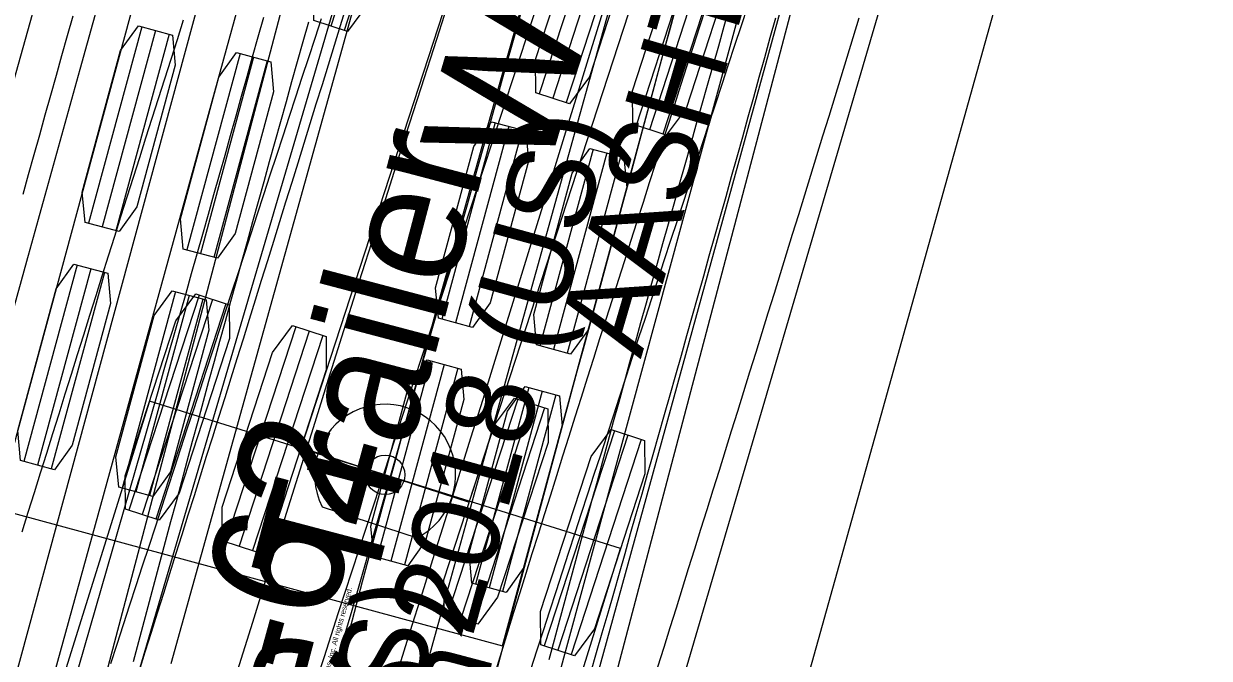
# Model space of a CAD drawing. Extents: x -14 to 1565148, y -25 to 642856.
# Drawn here: x 1564923.89 to 1564943.11, y 636706.66 to 636716.95 of the extents above; entities that cross this region are included whole.
import ezdxf

# ---------------------------------------------------------------- set-up
doc = ezdxf.new("R2010")
doc.units = 0
for name, color, linetype in [('GE_P_Alignment_100_Stations', 7, 'Continuous'), ('GE_X_Alignment', 7, 'Continuous'), ('MT_P_Work_Area', 7, 'Continuous'), ('PV_P_EOP', 7, 'Continuous'), ('PV_X_EOP', 7, 'Continuous'), ('TR_Turning_Path26', 7, 'Continuous'), ('TR_Turning_Path28', 7, 'Continuous'), ('TR_Turning_Path28 - Copy-1', 7, 'Continuous'), ('TR_Turning_Path29', 7, 'Continuous')]:
    doc.layers.add(name, color=color, linetype=linetype)

msp = doc.modelspace()

# ---------------------------------------------------------------- linework, layer by layer
at = {"layer": 'GE_P_Alignment_100_Stations'}
for p, q in [((1564936.02, 636755.417), (1564923.453, 636709.091)), ((1564931.657, 636706.865), (1564944.224, 636753.191)), ((1564926.286, 636706.581), (1564934.131, 636734.789)), ((1564925.808, 636716.897), (1564924.944, 636713.712)), ((1564926.03, 636716.837), (1564925.166, 636713.652)), ((1564926.251, 636716.777), (1564925.387, 636713.592)), ((1564927.401, 636716.465), (1564926.537, 636713.28)), ((1564927.622, 636716.405), (1564926.758, 636713.22)), ((1564927.843, 636716.345), (1564926.979, 636713.16)), ((1564931.535, 636715.343), (1564930.671, 636712.158)), ((1564931.756, 636715.283), (1564930.892, 636712.098)), ((1564931.977, 636715.223), (1564931.113, 636712.038)), ((1564933.127, 636714.911), (1564932.263, 636711.726)), ((1564933.348, 636714.851), (1564932.484, 636711.666)), ((1564933.57, 636714.791), (1564932.706, 636711.606)), ((1564924.761, 636713.036), (1564923.897, 636709.851)), ((1564924.982, 636712.976), (1564924.118, 636709.791)), ((1564925.203, 636712.916), (1564924.339, 636709.731)), ((1564926.354, 636712.604), (1564925.49, 636709.419)), ((1564926.575, 636712.544), (1564925.711, 636709.359)), ((1564926.796, 636712.484), (1564925.932, 636709.299)), ((1564930.487, 636711.483), (1564929.624, 636708.298)), ((1564930.709, 636711.423), (1564929.845, 636708.238)), ((1564930.93, 636711.363), (1564930.066, 636708.178)), ((1564932.08, 636711.051), (1564931.216, 636707.866)), ((1564932.301, 636710.991), (1564931.437, 636707.806)), ((1564932.522, 636710.931), (1564931.658, 636707.746)), ((1564923.453, 636709.091), (1564931.657, 636706.865))]:
    msp.add_line(p, q, dxfattribs=at)
for points in [[(1564922.431, 636707.647), (1564923.055, 636709.892), (1564923.947, 636713.098), (1564924.839, 636716.304), (1564925.73, 636719.51), (1564926.622, 636722.716), (1564927.513, 636725.922), (1564928.405, 636729.128), (1564929.297, 636732.334), (1564930.188, 636735.539), (1564930.277, 636735.86)], [(1564930.141, 636705.514), (1564930.765, 636707.758), (1564931.657, 636710.962), (1564932.548, 636714.167), (1564933.439, 636717.372), (1564934.331, 636720.577), (1564935.222, 636723.783), (1564936.113, 636726.988), (1564937.005, 636730.193), (1564937.896, 636733.398), (1564937.986, 636733.719)], [(1564934.443, 636717.134), (1564934.355, 636716.813), (1564934.268, 636716.492), (1564934.181, 636716.171), (1564934.094, 636715.849), (1564934.007, 636715.528), (1564933.92, 636715.207), (1564933.832, 636714.885), (1564933.745, 636714.564), (1564933.658, 636714.242), (1564933.571, 636713.921), (1564933.484, 636713.6), (1564933.397, 636713.278), (1564933.309, 636712.957), (1564933.222, 636712.635), (1564933.135, 636712.314), (1564933.048, 636711.993), (1564932.961, 636711.671), (1564932.873, 636711.35), (1564932.786, 636711.028), (1564932.699, 636710.707), (1564932.612, 636710.385), (1564932.525, 636710.064), (1564932.438, 636709.742), (1564932.351, 636709.421), (1564932.265, 636709.099), (1564932.178, 636708.778), (1564932.092, 636708.456), (1564932.005, 636708.134), (1564931.919, 636707.813), (1564931.833, 636707.491), (1564931.747, 636707.169), (1564931.661, 636706.848), (1564931.575, 636706.526)], [(1564923.884, 636714.182), (1564923.974, 636714.504), (1564924.064, 636714.825), (1564924.154, 636715.146), (1564924.244, 636715.467), (1564924.334, 636715.789), (1564924.424, 636716.11), (1564924.514, 636716.431), (1564924.604, 636716.752), (1564924.694, 636717.074)]]:
    msp.add_lwpolyline(points, dxfattribs=at)
for points in [[(1564925.753, 636716.911), (1564926.306, 636716.762), (1564926.351, 636716.271), (1564925.729, 636713.978), (1564925.442, 636713.577), (1564924.89, 636713.727), (1564924.844, 636714.218), (1564925.466, 636716.511)], [(1564927.346, 636716.479), (1564927.898, 636716.33), (1564927.943, 636715.839), (1564927.321, 636713.546), (1564927.034, 636713.145), (1564926.482, 636713.295), (1564926.437, 636713.786), (1564927.059, 636716.079)], [(1564931.48, 636715.358), (1564932.032, 636715.208), (1564932.077, 636714.717), (1564931.455, 636712.424), (1564931.168, 636712.023), (1564930.616, 636712.173), (1564930.571, 636712.664), (1564931.193, 636714.957)], [(1564933.072, 636714.926), (1564933.624, 636714.776), (1564933.67, 636714.285), (1564933.048, 636711.992), (1564932.76, 636711.591), (1564932.208, 636711.741), (1564932.163, 636712.232), (1564932.785, 636714.525)], [(1564924.706, 636713.051), (1564925.258, 636712.901), (1564925.304, 636712.41), (1564924.682, 636710.117), (1564924.394, 636709.716), (1564923.842, 636709.866), (1564923.797, 636710.357), (1564924.419, 636712.65)], [(1564926.299, 636712.619), (1564926.851, 636712.469), (1564926.896, 636711.978), (1564926.274, 636709.685), (1564925.987, 636709.284), (1564925.435, 636709.434), (1564925.389, 636709.925), (1564926.011, 636712.218)], [(1564930.433, 636711.498), (1564930.985, 636711.348), (1564931.03, 636710.857), (1564930.408, 636708.564), (1564930.121, 636708.163), (1564929.569, 636708.313), (1564929.523, 636708.804), (1564930.145, 636711.097)], [(1564932.025, 636711.066), (1564932.577, 636710.916), (1564932.622, 636710.425), (1564932, 636708.132), (1564931.713, 636707.731), (1564931.161, 636707.881), (1564931.116, 636708.372), (1564931.738, 636710.665)]]:
    msp.add_lwpolyline(points, close=True, dxfattribs=at)
at = {"layer": 'GE_X_Alignment'}
msp.add_arc((1565911.499, 636405.11), 1040.25, 160.594709, 164.38184, dxfattribs=at)
at = {"layer": 'MT_P_Work_Area'}
for p, q in [((1564929.412, 636722.27), (1564920.23, 636687.461)), ((1564927.965, 636685.421), (1564937.148, 636720.23))]:
    msp.add_line(p, q, dxfattribs=at)
for points in [[(1564932.41, 636706.644), (1564932.497, 636706.965), (1564932.583, 636707.286), (1564932.67, 636707.608), (1564932.757, 636707.929), (1564932.844, 636708.25), (1564932.931, 636708.571), (1564933.018, 636708.893), (1564933.106, 636709.214), (1564933.193, 636709.535), (1564933.281, 636709.856), (1564933.369, 636710.177), (1564933.457, 636710.498), (1564933.545, 636710.819), (1564933.634, 636711.14), (1564933.722, 636711.46), (1564933.811, 636711.781), (1564933.9, 636712.102), (1564933.989, 636712.423), (1564934.078, 636712.743), (1564934.167, 636713.064), (1564934.257, 636713.384), (1564934.346, 636713.705), (1564934.436, 636714.025), (1564934.526, 636714.346), (1564934.616, 636714.666), (1564934.706, 636714.986), (1564934.797, 636715.307), (1564934.887, 636715.627), (1564934.978, 636715.947), (1564935.069, 636716.267), (1564935.16, 636716.588), (1564935.251, 636716.908), (1564935.342, 636717.228)], [(1564925.675, 636706.61), (1564925.761, 636706.935), (1564925.848, 636707.259), (1564925.934, 636707.584), (1564926.021, 636707.908), (1564926.108, 636708.233), (1564926.195, 636708.557), (1564926.282, 636708.882), (1564926.37, 636709.206), (1564926.457, 636709.53), (1564926.545, 636709.855), (1564926.633, 636710.179), (1564926.721, 636710.503), (1564926.809, 636710.827), (1564926.898, 636711.152), (1564926.986, 636711.476), (1564927.075, 636711.8), (1564927.164, 636712.124), (1564927.253, 636712.448), (1564927.342, 636712.772), (1564927.431, 636713.095), (1564927.521, 636713.419), (1564927.611, 636713.743), (1564927.7, 636714.067), (1564927.79, 636714.39), (1564927.88, 636714.714), (1564927.971, 636715.038), (1564928.061, 636715.361), (1564928.152, 636715.685), (1564928.242, 636716.008), (1564928.333, 636716.332), (1564928.424, 636716.655), (1564928.516, 636716.978)]]:
    msp.add_lwpolyline(points, dxfattribs=at)
msp.add_arc((1565594.047, 636529.053), 688.306, 162.585575, 166.009279, dxfattribs=at)
at = {"layer": 'PV_P_EOP'}
msp.add_line((1564896.692, 636619.289), (1564926.808, 636727.023), dxfattribs=at)
for centre, radius, start in [((1565836.802, 636420.196), 982.5, 154.779538), ((1565836.802, 636420.196), 982, 154.779538), ((1565911.499, 636405.11), 1041, 160.594709), ((1565911.499, 636405.11), 1040.25, 160.594709)]:
    msp.add_arc(centre, radius, start, 164.38184, dxfattribs=at)
at = {"layer": 'PV_X_EOP'}
msp.add_line((1564914.807, 636628.375), (1564945.239, 636737.236), dxfattribs=at)
msp.add_arc((1565836.802, 636420.196), 980, 154.284444, 164.38184, dxfattribs=at)
at = {"layer": 'TR_Turning_Path26'}
for p, q in [((1564931.492, 636719.587), (1564928.39, 636710.08)), ((1564931.115, 636709.191), (1564934.218, 636718.698)), ((1564926.737, 636712.548), (1564925.599, 636709.062)), ((1564926.954, 636712.477), (1564925.817, 636708.991)), ((1564927.172, 636712.406), (1564926.035, 636708.92)), ((1564928.305, 636712.036), (1564927.168, 636708.551)), ((1564928.523, 636711.965), (1564927.386, 636708.48)), ((1564928.741, 636711.894), (1564927.603, 636708.408)), ((1564925.935, 636710.83), (1564915.187, 636676.472)), ((1564933.57, 636708.441), (1564925.935, 636710.83)), ((1564925.935, 636710.83), (1564925.935, 636710.83)), ((1564931.902, 636710.863), (1564930.764, 636707.377)), ((1564932.12, 636710.792), (1564930.982, 636707.306)), ((1564932.338, 636710.72), (1564931.2, 636707.235)), ((1564933.47, 636710.351), (1564932.333, 636706.865)), ((1564933.688, 636710.28), (1564932.551, 636706.794)), ((1564933.906, 636710.209), (1564932.769, 636706.723)), ((1564928.39, 636710.08), (1564931.115, 636709.191)), ((1564928.734, 636709.118), (1564930.27, 636708.617)), ((1564922.822, 636674.083), (1564933.57, 636708.441))]:
    msp.add_line(p, q, dxfattribs=at)
for points in [[(1564932.113, 636706.483), (1564932.216, 636706.8), (1564932.319, 636707.116), (1564932.422, 636707.432), (1564932.525, 636707.748), (1564932.628, 636708.065), (1564932.731, 636708.381), (1564932.835, 636708.697), (1564932.938, 636709.013), (1564933.041, 636709.329), (1564933.144, 636709.646), (1564933.248, 636709.962), (1564933.351, 636710.278), (1564933.454, 636710.594), (1564933.558, 636710.91), (1564933.661, 636711.226), (1564933.765, 636711.542), (1564933.868, 636711.859), (1564933.972, 636712.175), (1564934.075, 636712.491), (1564934.179, 636712.807), (1564934.282, 636713.123), (1564934.386, 636713.439), (1564934.49, 636713.755), (1564934.593, 636714.071), (1564934.697, 636714.387), (1564934.801, 636714.703), (1564934.904, 636715.019), (1564935.008, 636715.335), (1564935.112, 636715.651), (1564935.216, 636715.967), (1564935.32, 636716.283), (1564935.424, 636716.599), (1564935.528, 636716.915), (1564935.632, 636717.231)], [(1564925.308, 636706.577), (1564925.411, 636706.894), (1564925.514, 636707.211), (1564925.617, 636707.528), (1564925.72, 636707.845), (1564925.823, 636708.162), (1564925.927, 636708.479), (1564926.03, 636708.795), (1564926.133, 636709.112), (1564926.236, 636709.429), (1564926.34, 636709.746), (1564926.443, 636710.063), (1564926.546, 636710.379), (1564926.65, 636710.696), (1564926.753, 636711.013), (1564926.857, 636711.33), (1564926.96, 636711.646), (1564927.063, 636711.963), (1564927.167, 636712.28), (1564927.271, 636712.597), (1564927.374, 636712.913), (1564927.478, 636713.23), (1564927.581, 636713.547), (1564927.685, 636713.863), (1564927.789, 636714.18), (1564927.892, 636714.497), (1564927.996, 636714.813), (1564928.1, 636715.13), (1564928.204, 636715.447), (1564928.308, 636715.763), (1564928.411, 636716.08), (1564928.515, 636716.396), (1564928.619, 636716.713), (1564928.723, 636717.03)]]:
    msp.add_lwpolyline(points, dxfattribs=at)
for points in [[(1564926.683, 636712.566), (1564927.226, 636712.388), (1564927.231, 636711.847), (1564926.412, 636709.337), (1564926.089, 636708.903), (1564925.545, 636709.08), (1564925.54, 636709.622), (1564926.359, 636712.131)], [(1564928.251, 636712.054), (1564928.795, 636711.877), (1564928.799, 636711.335), (1564927.98, 636708.825), (1564927.657, 636708.391), (1564927.114, 636708.568), (1564927.109, 636709.11), (1564927.928, 636711.619)], [(1564931.848, 636710.88), (1564932.392, 636710.703), (1564932.396, 636710.161), (1564931.577, 636707.652), (1564931.254, 636707.217), (1564930.71, 636707.395), (1564930.706, 636707.936), (1564931.525, 636710.446)], [(1564933.416, 636710.368), (1564933.96, 636710.191), (1564933.965, 636709.65), (1564933.146, 636707.14), (1564932.823, 636706.705), (1564932.279, 636706.883), (1564932.274, 636707.424), (1564933.093, 636709.934)]]:
    msp.add_lwpolyline(points, close=True, dxfattribs=at)
msp.add_circle((1564929.753, 636709.636), 0.32, dxfattribs=at)
for centre, radius, start, end in [((1568405.55, 635575.204), 3656.27, 161.699159, 163.159899), ((1564929.753, 636709.636), 1.143, 296.927, 206.927)]:
    msp.add_arc(centre, radius, start, end, dxfattribs=at)
at = {"layer": 'TR_Turning_Path28'}
for p, q in [((1564928.444, 636723.591), (1564915.862, 636677.342)), ((1564924.064, 636675.111), (1564936.645, 636721.359)), ((1564930.007, 636720.394), (1564928.872, 636716.908)), ((1564930.225, 636720.324), (1564929.09, 636716.837)), ((1564933.387, 636719.295), (1564932.252, 636715.808)), ((1564933.604, 636719.224), (1564932.47, 636715.737)), ((1564933.822, 636719.153), (1564932.688, 636715.666)), ((1564934.956, 636718.784), (1564933.821, 636715.297)), ((1564935.173, 636718.713), (1564934.039, 636715.226)), ((1564935.391, 636718.642), (1564934.257, 636715.155))]:
    msp.add_line(p, q, dxfattribs=at)
for points in [[(1564929.735, 636720.483), (1564930.279, 636720.306), (1564930.284, 636719.764), (1564929.467, 636717.254), (1564929.144, 636716.819), (1564928.6, 636716.996), (1564928.595, 636717.538), (1564929.412, 636720.048)], [(1564933.333, 636719.312), (1564933.876, 636719.135), (1564933.881, 636718.594), (1564933.065, 636716.083), (1564932.742, 636715.648), (1564932.198, 636715.825), (1564932.193, 636716.367), (1564933.01, 636718.877)], [(1564934.902, 636718.802), (1564935.445, 636718.625), (1564935.45, 636718.083), (1564934.634, 636715.573), (1564934.311, 636715.138), (1564933.767, 636715.315), (1564933.762, 636715.856), (1564934.579, 636718.367)]]:
    msp.add_lwpolyline(points, close=True, dxfattribs=at)
for points in [[(1564931.546, 636706.46), (1564931.645, 636706.776), (1564931.743, 636707.093), (1564931.842, 636707.41), (1564931.941, 636707.727), (1564932.04, 636708.044), (1564932.139, 636708.361), (1564932.238, 636708.677), (1564932.337, 636708.994), (1564932.437, 636709.311), (1564932.536, 636709.627), (1564932.636, 636709.944), (1564932.735, 636710.26), (1564932.835, 636710.577), (1564932.935, 636710.893), (1564933.035, 636711.21), (1564933.135, 636711.526), (1564933.235, 636711.843), (1564933.336, 636712.159), (1564933.436, 636712.475), (1564933.537, 636712.792), (1564933.638, 636713.108), (1564933.738, 636713.424), (1564933.839, 636713.74), (1564933.94, 636714.056), (1564934.041, 636714.372), (1564934.143, 636714.688), (1564934.244, 636715.004), (1564934.345, 636715.32), (1564934.447, 636715.636), (1564934.549, 636715.952), (1564934.65, 636716.268), (1564934.752, 636716.584), (1564934.854, 636716.9), (1564934.956, 636717.216)], [(1564923.87, 636708.71), (1564923.969, 636709.03), (1564924.068, 636709.35), (1564924.168, 636709.669), (1564924.267, 636709.989), (1564924.367, 636710.308), (1564924.467, 636710.627), (1564924.567, 636710.947), (1564924.667, 636711.266), (1564924.767, 636711.586), (1564924.867, 636711.905), (1564924.968, 636712.224), (1564925.068, 636712.543), (1564925.169, 636712.862), (1564925.27, 636713.182), (1564925.37, 636713.501), (1564925.471, 636713.82), (1564925.572, 636714.139), (1564925.674, 636714.458), (1564925.775, 636714.777), (1564925.876, 636715.096), (1564925.978, 636715.415), (1564926.079, 636715.734), (1564926.181, 636716.052), (1564926.283, 636716.371), (1564926.385, 636716.69), (1564926.487, 636717.009)]]:
    msp.add_lwpolyline(points, dxfattribs=at)
msp.add_arc((1565842.213, 636423.646), 957.571, 160.797084, 167.118411, dxfattribs=at)
at = {"layer": 'TR_Turning_Path28 - Copy-1'}
for p, q in [((1564931.213, 636731.188), (1564918.482, 636684.981)), ((1564926.676, 636682.723), (1564939.408, 636728.93))]:
    msp.add_line(p, q, dxfattribs=at)
for points in [[(1564924.788, 636706.526), (1564924.881, 636706.844), (1564924.973, 636707.163), (1564925.065, 636707.481), (1564925.157, 636707.8), (1564925.249, 636708.118), (1564925.341, 636708.437), (1564925.433, 636708.755), (1564925.524, 636709.074), (1564925.616, 636709.393), (1564925.707, 636709.711), (1564925.799, 636710.03), (1564925.89, 636710.349), (1564925.981, 636710.668), (1564926.072, 636710.987), (1564926.163, 636711.305), (1564926.254, 636711.624), (1564926.345, 636711.943), (1564926.436, 636712.262), (1564926.526, 636712.581), (1564926.617, 636712.9), (1564926.707, 636713.219), (1564926.797, 636713.538), (1564926.888, 636713.857), (1564926.978, 636714.176), (1564927.068, 636714.495), (1564927.158, 636714.814), (1564927.248, 636715.134), (1564927.337, 636715.453), (1564927.427, 636715.772), (1564927.516, 636716.091), (1564927.606, 636716.41), (1564927.695, 636716.73), (1564927.785, 636717.049)], [(1564933.089, 636706.436), (1564933.181, 636706.757), (1564933.273, 636707.078), (1564933.366, 636707.399), (1564933.458, 636707.72), (1564933.55, 636708.041), (1564933.642, 636708.363), (1564933.733, 636708.684), (1564933.825, 636709.005), (1564933.917, 636709.326), (1564934.008, 636709.647), (1564934.1, 636709.968), (1564934.191, 636710.29), (1564934.282, 636710.611), (1564934.373, 636710.932), (1564934.464, 636711.254), (1564934.555, 636711.575), (1564934.646, 636711.896), (1564934.737, 636712.218), (1564934.827, 636712.539), (1564934.918, 636712.861), (1564935.008, 636713.182), (1564935.098, 636713.504), (1564935.189, 636713.825), (1564935.279, 636714.147), (1564935.369, 636714.469), (1564935.459, 636714.79), (1564935.549, 636715.112), (1564935.638, 636715.434), (1564935.728, 636715.755), (1564935.818, 636716.077), (1564935.907, 636716.399), (1564935.996, 636716.721), (1564936.086, 636717.043)]]:
    msp.add_lwpolyline(points, dxfattribs=at)
msp.add_arc((1563874.111, 637011.375), 1098.008, 342.237065, 346.039973, dxfattribs=at)
at = {"layer": 'TR_Turning_Path29'}
for p, q in [((1564936.696, 636743.686), (1564923.19, 636697.699)), ((1564931.345, 636695.303), (1564944.851, 636741.291))]:
    msp.add_line(p, q, dxfattribs=at)
for points in [[(1564925.765, 636706.452), (1564925.865, 636706.769), (1564925.964, 636707.085), (1564926.064, 636707.402), (1564926.164, 636707.719), (1564926.264, 636708.036), (1564926.363, 636708.353), (1564926.463, 636708.669), (1564926.562, 636708.986), (1564926.662, 636709.303), (1564926.761, 636709.62), (1564926.86, 636709.937), (1564926.959, 636710.254), (1564927.059, 636710.571), (1564927.158, 636710.888), (1564927.257, 636711.205), (1564927.356, 636711.522), (1564927.455, 636711.839), (1564927.554, 636712.156), (1564927.653, 636712.473), (1564927.751, 636712.79), (1564927.85, 636713.107), (1564927.949, 636713.424), (1564928.047, 636713.742), (1564928.146, 636714.059), (1564928.244, 636714.376), (1564928.343, 636714.693), (1564928.441, 636715.01), (1564928.539, 636715.328), (1564928.638, 636715.645), (1564928.736, 636715.962), (1564928.834, 636716.28), (1564928.932, 636716.597), (1564929.03, 636716.914), (1564929.128, 636717.232)], [(1564934.174, 636706.526), (1564934.274, 636706.845), (1564934.374, 636707.163), (1564934.474, 636707.481), (1564934.574, 636707.8), (1564934.673, 636708.118), (1564934.773, 636708.436), (1564934.872, 636708.755), (1564934.972, 636709.073), (1564935.071, 636709.392), (1564935.171, 636709.71), (1564935.27, 636710.029), (1564935.369, 636710.347), (1564935.468, 636710.666), (1564935.567, 636710.984), (1564935.666, 636711.303), (1564935.765, 636711.621), (1564935.864, 636711.94), (1564935.963, 636712.259), (1564936.062, 636712.577), (1564936.161, 636712.896), (1564936.259, 636713.215), (1564936.358, 636713.533), (1564936.457, 636713.852), (1564936.555, 636714.171), (1564936.654, 636714.49), (1564936.752, 636714.808), (1564936.85, 636715.127), (1564936.949, 636715.446), (1564937.047, 636715.765), (1564937.145, 636716.084), (1564937.243, 636716.402), (1564937.341, 636716.721), (1564937.439, 636717.04)]]:
    msp.add_lwpolyline(points, dxfattribs=at)
msp.add_arc((1563222.214, 637243.84), 1790.301, 341.585451, 344.280636, dxfattribs=at)

# ---------------------------------------------------------------- texts
at = {"layer": 'MT_P_Work_Area'}
for s, height, p in [('Gooseneck Horse Trailer', 2, (1564923.858, 636686.159)), ('Custom', 1.3333, (1564929.949, 636700.755))]:
    msp.add_text(s, height=height, rotation=75.2222, dxfattribs=at).set_placement(p)
at = {"layer": 'TR_Turning_Path28'}
msp.add_text('AASHTO 2018 (US)', height=1.41667, rotation=74.7813, dxfattribs=at).set_placement((1564926.29, 636691.361))
at = {"layer": 'TR_Turning_Path28 - Copy-1'}
for s, height, p in [('AASHTO 2018 (US)', 1.41667, (1564928.955, 636698.965)), ('WB-62', 2.125, (1564927.36, 636701.845)), ('(c) 2022 Transoft Solutions, Inc. All rights reserved.', 0.085, (1564928.514, 636705.232))]:
    msp.add_text(s, height=height, rotation=74.5955, dxfattribs=at).set_placement(p)
at = {"layer": 'TR_Turning_Path29'}
for s, height, p in [('AASHTO 2018 (US)', 1.41667, (1564933.896, 636711.505)), ('WB-62', 2.125, (1564932.35, 636714.411))]:
    msp.add_text(s, height=height, rotation=73.6327, dxfattribs=at).set_placement(p)

doc.saveas('drawing.dxf')
